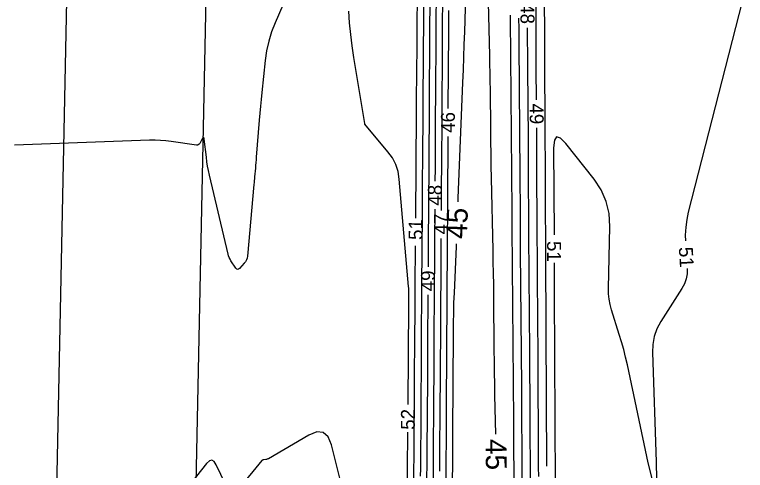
# Model space of a CAD drawing. Extents: x 2384780 to 2405861, y 547869 to 573706.
# Drawn here: x 2395660.5 to 2395765.4, y 554650.8 to 554716.1 of the extents above; entities that cross this region are included whole.
import ezdxf

# ---------------------------------------------------------------- set-up
doc = ezdxf.new("R2010")
doc.units = 0
for name, color, linetype in [('Old_Level_60', 7, 'Continuous'), ('Old_Level_61', 7, 'Continuous'), ('Prop Buffer Zone 1', 7, 'Continuous'), ('Prop Buffer Zone 2', 7, 'Continuous')]:
    doc.layers.add(name, color=color, linetype=linetype)

msp = doc.modelspace()

# ---------------------------------------------------------------- linework, layer by layer
at = {"layer": 'Old_Level_60'}
for points in [[(2395718.08025, 554686.93825), (2395718.1925, 554702.0795), (2395718.1955, 554702.49775), (2395718.19825, 554702.916), (2395718.201, 554703.33425), (2395718.20325, 554703.7525), (2395718.21075, 554705.11875), (2395718.2125, 554705.41175), (2395718.21425, 554705.7045), (2395718.21625, 554705.99725), (2395718.21825, 554706.29), (2395718.42625, 554733.86525)], [(2395703.24675, 554727.3015), (2395697.90325, 554714.9375), (2395697.39325, 554713.625), (2395696.9855, 554712.2855), (2395696.6805, 554710.91925), (2395696.47775, 554709.52575), (2395695.9835, 554704.92975), (2395695.88125, 554703.9445), (2395695.786, 554702.95875), (2395695.698, 554701.97225), (2395695.617, 554700.985), (2395695.19975, 554695.6575), (2395695.16875, 554695.26975), (2395695.13675, 554694.882), (2395695.10375, 554694.4945), (2395695.0695, 554694.107), (2395694.956, 554692.84125), (2395694.93175, 554692.57), (2395694.9075, 554692.29875), (2395694.883, 554692.0275), (2395694.85875, 554691.75625), (2395693.93825, 554681.4925), (2395693.88875, 554681.20075), (2395693.794, 554680.92925), (2395693.65425, 554680.678), (2395693.46925, 554680.447), (2395692.79175, 554679.72525), (2395692.65, 554679.612), (2395692.51475, 554679.58125), (2395692.38625, 554679.63325), (2395692.2645, 554679.76775), (2395691.56275, 554680.80925), (2395691.42325, 554681.03725), (2395691.30625, 554681.275), (2395691.21125, 554681.52225), (2395691.1385, 554681.77925), (2395688.4725, 554693.1055), (2395688.3325, 554693.74075), (2395688.21125, 554694.37925), (2395688.10825, 554695.021), (2395688.024, 554695.666), (2395687.72625, 554698.22825), (2395687.68875, 554698.40275), (2395687.6295, 554698.4705), (2395687.548, 554698.4315), (2395687.44475, 554698.28625), (2395687.07125, 554697.63675), (2395686.9815, 554697.518), (2395686.872, 554697.4395), (2395686.7425, 554697.40175), (2395686.5935, 554697.4045), (2395682.985, 554697.927), (2395682.211, 554698.0215), (2395681.43475, 554698.081), (2395680.657, 554698.10525), (2395679.877, 554698.0945), (2395660.5035, 554697.39425)], [(2395735.42425, 554703.87975), (2395735.38825, 554708.34975), (2395735.37925, 554709.52325), (2395735.3715, 554710.69675), (2395735.36475, 554711.8705), (2395735.35925, 554713.044), (2395735.30025, 554727.138)], [(2395720.159, 554725.18025), (2395720.06575, 554712.81975), (2395720.0525, 554710.99725), (2395720.04025, 554709.175), (2395720.02875, 554707.3525), (2395720.0185, 554705.53025), (2395719.986, 554699.577), (2395719.97875, 554698.30125), (2395719.97075, 554697.02575), (2395719.96225, 554695.75), (2395719.95325, 554694.47425), (2395719.87025, 554683.2685), (2395719.85625, 554681.34475), (2395719.84675, 554679.9215)], [(2395721.021, 554720.26425), (2395720.9715, 554713.7165), (2395720.96125, 554712.31325), (2395720.95175, 554710.91025), (2395720.943, 554709.507), (2395720.935, 554708.104), (2395720.88025, 554698.00875), (2395720.869, 554696.0445), (2395720.85675, 554694.0805), (2395720.8445, 554692.22475)], [(2395765.39925, 554719.8995), (2395757.2085, 554687.80225), (2395756.9745, 554686.71025), (2395756.82775, 554685.61025), (2395756.76825, 554684.502), (2395756.78875, 554683.6765)], [(2395721.9065, 554718.48675), (2395721.87575, 554714.398), (2395721.8695, 554713.52175), (2395721.8635, 554712.6455), (2395721.858, 554711.76925), (2395721.853, 554710.893), (2395721.7595, 554693.71025), (2395721.75225, 554692.42275), (2395721.74425, 554691.13525), (2395721.7355, 554689.848), (2395721.72625, 554688.5605), (2395721.7225, 554688.027)], [(2395716.97575, 554660.21575), (2395717.0805, 554674.57175), (2395717.0805, 554674.58925), (2395717.08075, 554674.60675), (2395717.08075, 554674.624), (2395717.081, 554674.6415), (2395717.08125, 554674.6985), (2395717.08125, 554674.71075), (2395717.08125, 554674.723), (2395717.0815, 554674.73525), (2395717.0815, 554674.7475), (2395717.091, 554676.03575), (2395717.08975, 554676.31175), (2395717.08225, 554676.58725), (2395717.068, 554676.86275), (2395717.04725, 554677.138), (2395715.70925, 554692.534), (2395715.536, 554693.60725), (2395715.209, 554694.61675), (2395714.72775, 554695.56275), (2395714.09225, 554696.44475), (2395710.779, 554700.3995), (2395710.774, 554700.40625), (2395710.77025, 554700.41375), (2395710.76775, 554700.4215), (2395710.7665, 554700.42975), (2395710.76425, 554700.45775), (2395710.7635, 554700.46375), (2395710.763, 554700.4695), (2395710.762, 554700.4755), (2395710.76125, 554700.4815), (2395709.20575, 554709.95075), (2395708.956, 554711.61025), (2395708.75125, 554713.2745), (2395708.59125, 554714.94375), (2395708.476, 554716.618)], [(2395722.79225, 554716.70925), (2395722.78, 554715.07925), (2395722.7775, 554714.73), (2395722.775, 554714.38075), (2395722.773, 554714.0315), (2395722.771, 554713.68225), (2395722.71075, 554702.645)], [(2395732.3755, 554627.88125), (2395732.1525, 554655.59775), (2395732.15075, 554655.8235), (2395732.14925, 554656.049), (2395732.14775, 554656.27475), (2395732.14675, 554656.5005), (2395732.14325, 554657.23775), (2395732.1425, 554657.39575), (2395732.1415, 554657.55375), (2395732.1405, 554657.71175), (2395732.13925, 554657.86975), (2395731.91575, 554685.60575), (2395731.914, 554685.8295), (2395731.9125, 554686.053), (2395731.91125, 554686.2765), (2395731.91, 554686.50025), (2395731.907, 554687.23075), (2395731.90625, 554687.38725), (2395731.90525, 554687.54375), (2395731.90425, 554687.70025), (2395731.903, 554687.85675), (2395731.67875, 554715.61475), (2395731.67725, 554715.83625), (2395731.676, 554716.01575)], [(2395733.515, 554632.561), (2395733.3555, 554652.36925), (2395733.3475, 554653.4045), (2395733.3405, 554654.4395), (2395733.3345, 554655.4745), (2395733.32925, 554656.50975), (2395733.314, 554659.891), (2395733.31025, 554660.61575), (2395733.306, 554661.34025), (2395733.30125, 554662.06475), (2395733.2955, 554662.7895), (2395733.139, 554682.2065), (2395733.13075, 554683.283), (2395733.12375, 554684.35925), (2395733.1175, 554685.43575), (2395733.11225, 554686.51225), (2395733.09675, 554690.02875), (2395733.09325, 554690.78225), (2395733.08875, 554691.53575), (2395733.08375, 554692.28925), (2395733.078, 554693.04275), (2395732.92475, 554712.02575), (2395732.91625, 554713.148), (2395732.90875, 554714.2705), (2395732.9025, 554715.393), (2395732.9015, 554715.59625)], [(2395734.5585, 554649.141), (2395734.5445, 554650.9855), (2395734.532, 554652.83), (2395734.52125, 554654.6745), (2395734.512, 554656.519), (2395734.4845, 554662.5445), (2395734.478, 554663.83575), (2395734.4705, 554665.12675), (2395734.46175, 554666.418), (2395734.452, 554667.70925), (2395734.3625, 554678.80725), (2395734.34775, 554680.7365), (2395734.33475, 554682.66575), (2395734.32375, 554684.595), (2395734.31425, 554686.52425), (2395734.28675, 554692.82675), (2395734.28025, 554694.17725), (2395734.27225, 554695.52775), (2395734.26325, 554696.87825), (2395734.253, 554698.22875), (2395734.1705, 554708.4365), (2395734.15525, 554710.46), (2395734.14175, 554712.48375), (2395734.132, 554714.23125)], [(2395735.73025, 554649.87075), (2395735.72125, 554651.22025), (2395735.71325, 554652.57), (2395735.7065, 554653.91975), (2395735.65475, 554665.29575), (2395735.6455, 554667.1045), (2395735.635, 554668.9135), (2395735.62275, 554670.72225), (2395735.609, 554672.531), (2395735.56125, 554678.43975), (2395735.55175, 554679.706), (2395735.54325, 554680.972), (2395735.536, 554682.23825), (2395735.52975, 554683.5045), (2395735.47425, 554696.1665), (2395735.466, 554697.84325), (2395735.4565, 554699.51975), (2395735.454, 554699.88)], [(2395722.689, 554698.645), (2395722.63875, 554689.41175), (2395722.63525, 554688.801), (2395722.6315, 554688.19025), (2395722.6275, 554687.5795), (2395722.623, 554686.96875), (2395722.60825, 554684.97375), (2395722.60525, 554684.54625), (2395722.60225, 554684.1185), (2395722.59975, 554683.691), (2395722.59725, 554683.2635), (2395722.469, 554659.9875), (2395722.465, 554659.2855), (2395722.4605, 554658.5835), (2395722.456, 554657.8815), (2395722.451, 554657.1795), (2395722.43425, 554654.88625), (2395722.43075, 554654.39475), (2395722.4275, 554653.9035), (2395722.4245, 554653.412), (2395722.4215, 554652.92075), (2395722.2965, 554630.466)], [(2395752.044, 554649.40025), (2395751.4475, 554651.8535), (2395748.4595, 554665.89475), (2395748.211, 554666.9955), (2395747.93525, 554668.089), (2395747.6325, 554669.17525), (2395747.30275, 554670.25425), (2395746.181, 554673.7675), (2395745.973, 554674.525), (2395745.83, 554675.292), (2395745.752, 554676.068), (2395745.739, 554676.8535), (2395745.95725, 554685.7295), (2395745.85025, 554687.57975), (2395745.435, 554689.32675), (2395744.712, 554690.97025), (2395743.681, 554692.5105), (2395739.608, 554697.627), (2395738.84525, 554698.41125), (2395738.302, 554698.571), (2395737.9785, 554698.10625), (2395737.87475, 554697.017), (2395737.92975, 554684.513)], [(2395720.8155, 554688.225), (2395720.78225, 554683.7365), (2395720.77225, 554682.3615), (2395720.763, 554680.98675), (2395720.7545, 554679.612), (2395720.7465, 554678.237), (2395720.689, 554667.78675), (2395720.678, 554665.85575), (2395720.666, 554663.9245), (2395720.65325, 554661.9935), (2395720.6395, 554660.06225), (2395720.5935, 554653.754), (2395720.584, 554652.40225), (2395720.575, 554651.0505), (2395720.5665, 554649.69875)], [(2395721.69275, 554684.027), (2395721.68875, 554683.45375), (2395721.68275, 554682.55275), (2395721.677, 554681.6515), (2395721.672, 554680.75025), (2395721.579, 554663.88725), (2395721.5715, 554662.5705), (2395721.56325, 554661.254), (2395721.5545, 554659.9375), (2395721.54525, 554658.621), (2395721.51375, 554654.32025), (2395721.50725, 554653.3985), (2395721.50125, 554652.477), (2395721.4955, 554651.55525), (2395721.49, 554650.63375)], [(2395717.8025, 554647.9565), (2395717.968, 554670.63025), (2395717.9725, 554671.28325), (2395717.97675, 554671.93625), (2395717.981, 554672.589), (2395717.98475, 554673.242), (2395717.9965, 554675.37475), (2395717.999, 554675.832), (2395718.002, 554676.289), (2395718.005, 554676.746), (2395718.00825, 554677.203), (2395718.05075, 554682.93825)], [(2395737.94725, 554680.513), (2395737.95875, 554677.91425), (2395737.9595, 554677.7495), (2395737.9605, 554677.58475), (2395737.9615, 554677.42), (2395737.96275, 554677.25525), (2395737.96725, 554676.71725), (2395737.968, 554676.602), (2395737.96875, 554676.4865), (2395737.9695, 554676.37125), (2395737.97, 554676.256), (2395738.09575, 554648.73075)], [(2395757.02875, 554679.684), (2395757.02, 554678.95675), (2395756.893, 554678.218), (2395756.64775, 554677.5095), (2395756.2845, 554676.83175), (2395753.264, 554672.09), (2395752.70275, 554671.0505), (2395752.31425, 554669.964), (2395752.098, 554668.8305), (2395752.0545, 554667.65), (2395752.60775, 554651.9965), (2395752.624, 554649.47175)], [(2395719.8225, 554675.9215), (2395719.8205, 554675.573), (2395719.78575, 554669.2885), (2395719.778, 554667.94175), (2395719.76975, 554666.595), (2395719.76075, 554665.2485), (2395719.75125, 554663.90175), (2395719.6765, 554653.63925), (2395719.66225, 554651.63175), (2395719.64875, 554649.624)], [(2395708.36425, 554644.86725), (2395705.98175, 554654.42025), (2395705.51025, 554655.5795), (2395704.80925, 554656.1955), (2395703.87875, 554656.269), (2395702.719, 554655.79925), (2395696.93875, 554652.4385), (2395696.8535, 554652.394), (2395696.765, 554652.35825), (2395696.6735, 554652.33075), (2395696.579, 554652.31225), (2395696.175, 554652.2515), (2395696.15325, 554652.24775), (2395696.13175, 554652.2425), (2395696.1105, 554652.236), (2395696.08975, 554652.2285), (2395696.02225, 554652.2015), (2395696.00825, 554652.195), (2395695.9955, 554652.187), (2395695.984, 554652.17725), (2395695.9735, 554652.166), (2395692.728, 554648.21775)], [(2395716.45825, 554587.225), (2395716.633, 554611.74175), (2395716.63625, 554612.2175), (2395716.6395, 554612.69325), (2395716.6425, 554613.16925), (2395716.64525, 554613.645), (2395716.654, 554615.1995), (2395716.65575, 554615.5325), (2395716.658, 554615.8655), (2395716.66025, 554616.19875), (2395716.6625, 554616.53175), (2395716.8535, 554643.03475), (2395716.85525, 554643.30125), (2395716.857, 554643.56775), (2395716.85875, 554643.83425), (2395716.86025, 554644.10075), (2395716.865, 554644.97125), (2395716.86625, 554645.15775), (2395716.86725, 554645.3445), (2395716.8685, 554645.531), (2395716.87, 554645.7175), (2395716.9465, 554656.21575)], [(2395690.7775, 554648.77775), (2395689.45625, 554651.56975), (2395689.15725, 554652.02825), (2395688.82625, 554652.2075), (2395688.46375, 554652.10725), (2395688.06925, 554651.72775), (2395681.2685, 554643.12275)]]:
    msp.add_lwpolyline(points, dxfattribs=at)
at = {"layer": 'Old_Level_61'}
for points in [[(2395736.901, 554651.36725), (2395736.8125, 554670.7265), (2395736.80775, 554671.71325), (2395736.80175, 554672.7), (2395736.79525, 554673.68675), (2395736.78775, 554674.6735), (2395736.76175, 554677.897), (2395736.7565, 554678.58775), (2395736.75175, 554679.2785), (2395736.74775, 554679.96925), (2395736.7445, 554680.66), (2395736.65125, 554701.89225), (2395736.64725, 554702.702), (2395736.64275, 554703.51175), (2395736.63725, 554704.3215), (2395736.631, 554705.13125), (2395736.60975, 554707.77625), (2395736.6055, 554708.34325), (2395736.60175, 554708.91), (2395736.5985, 554709.47675), (2395736.59575, 554710.04375), (2395736.4985, 554733.19275)], [(2395719.293, 554729.56125), (2395719.143, 554709.68025), (2395719.13475, 554708.56), (2395719.12725, 554707.43975), (2395719.12025, 554706.31925), (2395719.11375, 554705.199), (2395719.094, 554701.53925), (2395719.0895, 554700.755), (2395719.08475, 554699.97075), (2395719.0795, 554699.1865), (2395719.07375, 554698.40225), (2395718.94075, 554680.4315), (2395718.9315, 554679.14325), (2395718.92275, 554677.85475), (2395718.91475, 554676.5665), (2395718.90725, 554675.278), (2395718.88425, 554671.06925), (2395718.879, 554670.1675), (2395718.8735, 554669.2655), (2395718.8675, 554668.36375), (2395718.861, 554667.462), (2395718.74125, 554651.052), (2395718.73325, 554649.907)], [(2395729.566, 554655.96875), (2395729.4525, 554661.5535), (2395729.42225, 554663.15925), (2395729.39625, 554664.765), (2395729.37475, 554666.371), (2395729.35775, 554667.97675), (2395729.2865, 554675.70425), (2395729.26875, 554677.36), (2395729.2455, 554679.01575), (2395729.21725, 554680.67125), (2395729.1835, 554682.327), (2395728.9565, 554692.6685), (2395728.921, 554694.4115), (2395728.891, 554696.1545), (2395728.8665, 554697.89775), (2395728.8475, 554699.641), (2395728.794, 554705.33575), (2395728.7805, 554706.556), (2395728.76225, 554707.77625), (2395728.73975, 554708.99625), (2395728.7125, 554710.2165), (2395728.34375, 554725.5645)], [(2395725.3345, 554722.1315), (2395725.065, 554713.65725), (2395725.00525, 554711.8415), (2395724.94125, 554710.02575), (2395724.8735, 554708.21025), (2395724.8015, 554706.395), (2395724.12425, 554689.7805), (2395724.10325, 554689.2565)], [(2395723.88725, 554683.26025), (2395723.87075, 554682.872), (2395723.579, 554676.199), (2395723.52325, 554674.769), (2395723.48125, 554673.3385), (2395723.453, 554671.908), (2395723.43825, 554670.47675), (2395723.35875, 554656.088), (2395723.35825, 554656.0005), (2395723.35775, 554655.913), (2395723.35725, 554655.8255), (2395723.35675, 554655.738), (2395723.3545, 554655.4525), (2395723.354, 554655.39125), (2395723.35375, 554655.33), (2395723.35325, 554655.26875), (2395723.353, 554655.2075), (2395723.19525, 554626.8975)]]:
    msp.add_lwpolyline(points, dxfattribs=at)
at = {"layer": 'Prop Buffer Zone 1'}
msp.add_lwpolyline([(2395690.13525, 554825.292), (2395683.62025, 554507.2735)], dxfattribs=at)
at = {"layer": 'Prop Buffer Zone 2'}
msp.add_lwpolyline([(2395670.1395, 554825.70175), (2395663.6245, 554507.68325)], dxfattribs=at)

# ---------------------------------------------------------------- texts
at = {"layer": 'Old_Level_60'}
for s, rotation, p in [('48', 270.26035, (2395733.1155, 554717.7305)), ('49', 270.4255639, (2395734.429, 554703.35275)), ('46', 89.6880722, (2395723.69175, 554699.15925)), ('48', 89.5835722, (2395721.81925, 554688.714)), ('51', 89.5755194, (2395719.057, 554683.797)), ('47', 89.5766333, (2395722.697, 554684.58675)), ('51', 270.2515583, (2395736.9335, 554683.64225)), ('51', 273.4387472, (2395755.8385, 554682.75175)), ('49', 89.6506528, (2395720.825, 554676.43525)), ('52', 89.5818944, (2395717.94925, 554656.57875))]:
    msp.add_text(s, height=2, rotation=rotation, dxfattribs=at).set_placement(p)
at = {"layer": 'Old_Level_61'}
for rotation, p in [(87.9372444, (2395725.41125, 554683.90275)), (271.0540556, (2395728.0835, 554655.24425))]:
    msp.add_text('45', height=3, rotation=rotation, dxfattribs=at).set_placement(p)

doc.saveas('drawing.dxf')
